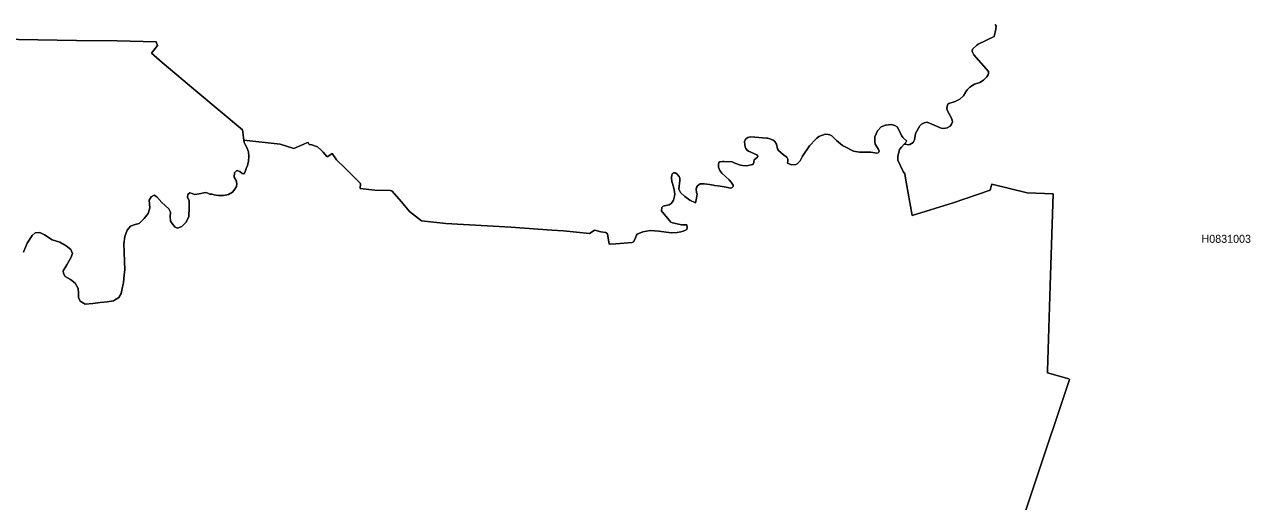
# Model space of a CAD drawing. Extents: x 369010 to 739155, y 6377141 to 6616555.
# Drawn here: x 634310 to 649624, y 6472783 to 6478747 of the extents above; entities that cross this region are included whole.
import ezdxf
from ezdxf.enums import TextEntityAlignment as Align

# ---------------------------------------------------------------- set-up
doc = ezdxf.new("R2010")
doc.units = 0
doc.header["$LTSCALE"] = 40
doc.layers.add('1', color=7, linetype='Continuous', lineweight=13)
doc.layers.add('2', color=7, linetype='Continuous')

msp = doc.modelspace()

# ---------------------------------------------------------------- linework, layer by layer
at = {"layer": '1'}
for points in [[(643660.78, 6477299.04), (643682.46, 6477285.47), (643703.81, 6477248.56), (643714.4, 6477190.31), (643729.96, 6477169.78), (643792.02, 6477116.49), (643832.57, 6477086.37), (643844.65, 6477062.87), (643845.65, 6477037.38), (643840.02, 6477014.87), (643890.5, 6476992.03), (643944.12, 6476995.34), (643962.16, 6477002.62), (643998.74, 6477043.67), (644026.38, 6477101.93), (644116.91, 6477228.7), (644193.21, 6477312.61), (644206.11, 6477327.01), (644232.26, 6477345.55), (644311.87, 6477373.52), (644350.77, 6477371.53), (644370.63, 6477368.55), (644394.79, 6477354.49), (644454.04, 6477295.24), (644527.85, 6477234.99), (644577.17, 6477207.52), (644646.69, 6477172.43), (644666.55, 6477163), (644739.87, 6477151.41), (644883.03, 6477150.25), (644956.51, 6477139.17), (644974.38, 6477141.98), (644982, 6477150.09), (644984.65, 6477163.99), (644979.52, 6477183.85), (644944.59, 6477235.99), (644936.48, 6477250.55), (644931.02, 6477288.12), (644933.34, 6477343.56), (644963.46, 6477418.87), (645010.63, 6477466.2), (645064.92, 6477489.7), (645140.72, 6477497.65), (645183.08, 6477485.07), (645212.54, 6477466.04), (645244.82, 6477402.65), (645264.84, 6477359.12), (645282.22, 6477334.13), (645329.56, 6477287.46), (645297.12, 6477249.72), (645315.65, 6477249.89), (645352.06, 6477240.12), (645371.1, 6477245.58), (645409.33, 6477269.42), (645426.54, 6477303.68), (645440.94, 6477384.94), (645492.25, 6477478.45), (645515.42, 6477501.45), (645549.51, 6477518.17), (645586.91, 6477524.96), (645760.36, 6477451.31), (645795.62, 6477448.33), (645836.49, 6477455.28), (645874.89, 6477476.3), (645890.28, 6477498.97), (645901.87, 6477528.93), (645891.61, 6477565.17), (645836.49, 6477674.24), (645832.36, 6477695.26), (645836.49, 6477727.37), (645845.76, 6477748.72), (645856.52, 6477759.14), (645933.81, 6477785.95), (645994.05, 6477814.92), (646040.56, 6477856.29), (646068.86, 6477905.28), (646086.41, 6477930.44), (646116.53, 6477962.55), (646178.76, 6478000.94), (646241.81, 6478023.29), (646287.16, 6478049.93), (646306.53, 6478069.3), (646329.2, 6478093.96), (646347.74, 6478117.13), (646351.05, 6478137.32), (646350.05, 6478158.01), (646167.01, 6478365.38), (646147.48, 6478408.75), (646150.46, 6478436.72), (646205.24, 6478489.18), (646223.44, 6478498.78), (646423.04, 6478598.08), (646444.56, 6478687.62), (646445.38, 6478723.87), (646436.28, 6478748.53)], [(646436.28, 6478748.53), (646445.38, 6478723.87), (646444.56, 6478687.62)], [(646444.56, 6478687.62), (646423.04, 6478598.08), (646223.44, 6478498.78), (646205.24, 6478489.18), (646150.46, 6478436.72), (646147.48, 6478408.75), (646167.01, 6478365.38), (646350.05, 6478158.01), (646351.05, 6478137.32), (646347.74, 6478117.13), (646329.2, 6478093.96), (646306.53, 6478069.3), (646287.16, 6478049.93), (646241.81, 6478023.29), (646178.76, 6478000.94), (646116.53, 6477962.55), (646086.41, 6477930.44), (646068.86, 6477905.28), (646040.56, 6477856.29), (645994.05, 6477814.92), (645933.81, 6477785.95), (645856.52, 6477759.14), (645845.76, 6477748.72), (645836.49, 6477727.37), (645832.36, 6477695.26), (645836.49, 6477674.24), (645891.61, 6477565.17), (645901.87, 6477528.93), (645890.28, 6477498.97), (645874.89, 6477476.3), (645836.49, 6477455.28), (645795.62, 6477448.33), (645760.36, 6477451.31), (645586.91, 6477524.96), (645549.51, 6477518.17), (645515.42, 6477501.45), (645492.25, 6477478.45), (645440.94, 6477384.94), (645426.54, 6477303.68), (645409.33, 6477269.42), (645371.1, 6477245.58), (645352.06, 6477240.12), (645315.65, 6477249.89), (645297.12, 6477249.72), (645263.52, 6477214.64), (645240.85, 6477181.87), (645217.34, 6477096.3), (645217.68, 6477048.47), (645283.88, 6476909.28), (645306.39, 6476878.17), (645320.12, 6476799.22), (645399.56, 6476359.31), (645910.81, 6476516.04), (646372.23, 6476677.08), (646395.24, 6476749.9), (646833.33, 6476643.81), (647157.38, 6476628.75), (647122.63, 6475483.3), (647086.88, 6474418.61), (647087.7, 6474393.78), (647355.82, 6474316.99), (647362.61, 6474307.72), (646498.68, 6471715.1)], [(637113.44, 6477094.98), (637108.97, 6477156.54), (637084.81, 6477218.11), (637065.11, 6477245.58), (637055.18, 6477273.06), (637050.38, 6477302.02), (637031.35, 6477427.8), (636475.42, 6477897.17), (636031.54, 6478271.38), (635897.48, 6478389.38), (635972.79, 6478483.55), (635954.58, 6478530.89), (635466.01, 6478544.46), (634959.9, 6478545.95), (633989.88, 6478561.84)], [(633989.88, 6478561.84), (634959.9, 6478545.95), (635466.01, 6478544.46), (635954.58, 6478530.89), (635972.79, 6478483.55), (635897.48, 6478389.38), (636031.54, 6478271.38), (636475.42, 6477897.17), (637031.35, 6477427.8), (637050.38, 6477302.02), (637502.38, 6477250.22), (637675, 6477198.25), (637838.51, 6477266.11), (637855.4, 6477269.91), (637866.82, 6477244.43), (637897.6, 6477243.43), (637968.27, 6477215.63), (638012.46, 6477181.53), (638042.91, 6477152.41), (638086.94, 6477095.64), (638101.17, 6477096.47), (638153.3, 6477134.2), (638209.24, 6477056.41), (638315.66, 6476950.49), (638507.98, 6476760.49), (638503.34, 6476695.45), (638688.05, 6476677.41), (638879.7, 6476671.78), (638897.24, 6476665.82), (639017.56, 6476531.43), (639120.51, 6476407.47), (639270.29, 6476290.96), (639574.65, 6476260.5), (640385.46, 6476211.68), (640895.7, 6476173.78), (641041.35, 6476166.17), (641368.38, 6476134.72), (641425.15, 6476171.96), (641435.58, 6476176.43), (641509.23, 6476152.6), (641573.61, 6476146.31), (641590.82, 6476131.41), (641614.16, 6476002.32), (641698.4, 6476004.64), (641899.98, 6476019.2), (641917.69, 6476030.78), (641934.08, 6476058.42)], [(644454.04, 6477295.24), (644394.79, 6477354.49), (644370.63, 6477368.55), (644350.77, 6477371.53), (644311.87, 6477373.52), (644232.26, 6477345.55), (644206.11, 6477327.01), (644193.21, 6477312.61), (644116.91, 6477228.7), (644026.38, 6477101.93), (643998.74, 6477043.67), (643962.16, 6477002.62), (643944.12, 6476995.34), (643890.5, 6476992.03), (643840.02, 6477014.87), (643845.65, 6477037.38), (643844.65, 6477062.87), (643832.57, 6477086.37), (643792.02, 6477116.49), (643729.96, 6477169.78), (643714.4, 6477190.31), (643703.81, 6477248.56), (643682.46, 6477285.47), (643660.78, 6477299.04), (643633.97, 6477312.45), (643596.56, 6477325.03), (643579.02, 6477323.87), (643434.7, 6477339.92), (643378.93, 6477340.58), (643345.33, 6477334.79), (643326.79, 6477322.87), (643314.88, 6477311.12), (643305.28, 6477284.31), (643309.58, 6477244.26), (643313.55, 6477219.1), (643321.83, 6477194.44), (643335.73, 6477174.91), (643352.28, 6477161.84), (643458.2, 6477115.99), (643470.28, 6477101.93), (643465.98, 6477088.85), (643425.6, 6477053.1), (643416, 6477002.96), (643403.59, 6476995.18), (643333.58, 6476980.94), (643280.62, 6476983.43), (643254.3, 6476988.72), (643183.96, 6477012.06), (643151.69, 6477028.28), (643049.41, 6477034.07), (643027.23, 6477035.23), (642995.12, 6477029.44), (642984.86, 6477019.34), (642977.41, 6476995.34), (642980.72, 6476963.07), (642994.13, 6476922.85), (643019.45, 6476889.59), (643114.12, 6476803.85), (643139.28, 6476775.22), (643160.3, 6476739.8), (643162.78, 6476722.76), (643151.19, 6476706.87), (643139.94, 6476704.88), (643125.7, 6476699.09), (643076.22, 6476713.32), (643000.25, 6476725.57), (642929.58, 6476731.69), (642914.85, 6476736.49), (642865.04, 6476746.09), (642801.48, 6476755.2), (642750.01, 6476753.21), (642718.23, 6476730.04), (642705.32, 6476709.19), (642700.36, 6476688.99), (642705.66, 6476646.29), (642710.95, 6476625.94), (642705.82, 6476575.96), (642692.25, 6476518.36), (642622.74, 6476552.29), (642557.03, 6476595.65), (642505.56, 6476647.29), (642483.05, 6476689.33), (642495.3, 6476794.75), (642495.13, 6476824.54), (642486.53, 6476844.4), (642456.74, 6476878.5), (642439.36, 6476892.56), (642421.32, 6476892.4), (642403.61, 6476884.29), (642394.84, 6476866.08), (642392.19, 6476830.83), (642394.84, 6476783.33), (642403.61, 6476760.49), (642423.8, 6476684.03), (642432.91, 6476626.43), (642430.75, 6476601.77), (642416.19, 6476548.81), (642405.1, 6476527.96), (642388.72, 6476510.58), (642363.23, 6476493.04)], [(646498.68, 6471715.1), (647362.61, 6474307.72), (647355.82, 6474316.99), (647087.7, 6474393.78), (647086.88, 6474418.61), (647122.63, 6475483.3), (647157.38, 6476628.75), (646833.33, 6476643.81), (646395.24, 6476749.9), (646372.23, 6476677.08), (645910.81, 6476516.04), (645399.56, 6476359.31), (645320.12, 6476799.22), (645306.39, 6476878.17), (645283.88, 6476909.28), (645217.68, 6477048.47), (645217.34, 6477096.3), (645240.85, 6477181.87), (645263.52, 6477214.64), (645297.12, 6477249.72), (645329.56, 6477287.46), (645282.22, 6477334.13), (645264.84, 6477359.12), (645244.82, 6477402.65), (645212.54, 6477466.04), (645183.08, 6477485.07), (645140.72, 6477497.65), (645064.92, 6477489.7), (645010.63, 6477466.2), (644963.46, 6477418.87), (644933.34, 6477343.56), (644931.02, 6477288.12), (644936.48, 6477250.55), (644944.59, 6477235.99), (644979.52, 6477183.85), (644984.65, 6477163.99), (644982, 6477150.09), (644974.38, 6477141.98), (644956.51, 6477139.17), (644883.03, 6477150.25), (644739.87, 6477151.41), (644666.55, 6477163), (644646.69, 6477172.43), (644577.17, 6477207.52), (644527.85, 6477234.99), (644454.04, 6477295.24)], [(642363.23, 6476493.04), (642343.37, 6476486.91), (642286.93, 6476473.34), (642273.03, 6476458.94), (642267.4, 6476417.9), (642277.99, 6476401.68), (642365.21, 6476294.6), (642383.92, 6476275.4), (642404.11, 6476265.3), (642499.44, 6476246.6), (642518.64, 6476243.29), (642581.86, 6476241.8), (642589.64, 6476210.52), (642582.36, 6476184.04), (642551.07, 6476165.01), (642506.72, 6476153.42), (642462.86, 6476145.64), (642389.71, 6476143.49), (642235.46, 6476163.19), (642126.23, 6476170.47), (642033.05, 6476152.93), (641963.7, 6476124.79), (641952.78, 6476112.87), (641934.08, 6476058.42), (641917.69, 6476030.78), (641899.98, 6476019.2), (641698.4, 6476004.64), (641614.16, 6476002.32), (641590.82, 6476131.41), (641573.61, 6476146.31), (641509.23, 6476152.6), (641435.58, 6476176.43), (641425.15, 6476171.96), (641368.38, 6476134.72), (641041.35, 6476166.17), (640895.7, 6476173.78), (640385.46, 6476211.68), (639574.65, 6476260.5), (639270.29, 6476290.96), (639120.51, 6476407.47), (639017.56, 6476531.43), (638897.24, 6476665.82), (638879.7, 6476671.78), (638688.05, 6476677.41), (638503.34, 6476695.45), (638507.98, 6476760.49), (638315.66, 6476950.49), (638209.24, 6477056.41), (638153.3, 6477134.2), (638101.17, 6477096.47), (638086.94, 6477095.64), (638042.91, 6477152.41), (638012.46, 6477181.53), (637968.27, 6477215.63), (637897.6, 6477243.43), (637866.82, 6477244.43), (637855.4, 6477269.91), (637838.51, 6477266.11), (637675, 6477198.25), (637502.38, 6477250.22), (637050.38, 6477302.02), (637055.18, 6477273.06), (637065.11, 6477245.58), (637084.81, 6477218.11), (637108.97, 6477156.54), (637113.44, 6477094.98), (637110.13, 6477038.87), (637095.9, 6476982.76), (637080.51, 6476944.37), (637060.65, 6476894.88), (637050.72, 6476881.64), (637031.02, 6476884.95), (636999.08, 6476906.96), (636961.67, 6476921.2), (636934.2, 6476893.72), (636930.89, 6476839.77), (636952.9, 6476794.75), (636963.99, 6476754.04), (636957.37, 6476722.26), (636936.52, 6476687.01), (636906.73, 6476650.76), (636857.24, 6476621.8), (636794.68, 6476608.56), (636727.65, 6476608.56), (636679.16, 6476615.18), (636655, 6476627.26), (636626.36, 6476626.1), (636602.2, 6476637.19), (636571.42, 6476644.8), (636492.3, 6476628.42), (636435.21, 6476622.96), (636404.42, 6476631.73), (636376.95, 6476642.65), (636351.63, 6476620.64), (636348.32, 6476587.71), (636365.86, 6476541.53), (636367.02, 6476457.95), (636362.55, 6476346.9), (636330.77, 6476274.24), (636273.51, 6476220.45)], [(641934.08, 6476058.42), (641952.78, 6476112.87), (641963.7, 6476124.79), (642033.05, 6476152.93), (642126.23, 6476170.47), (642235.46, 6476163.19), (642389.71, 6476143.49), (642462.86, 6476145.64), (642506.72, 6476153.42), (642551.07, 6476165.01), (642582.36, 6476184.04), (642589.64, 6476210.52), (642581.86, 6476241.8), (642518.64, 6476243.29), (642499.44, 6476246.6), (642404.11, 6476265.3), (642383.92, 6476275.4), (642365.21, 6476294.6), (642277.99, 6476401.68), (642267.4, 6476417.9), (642273.03, 6476458.94), (642286.93, 6476473.34), (642343.37, 6476486.91), (642363.23, 6476493.04), (642388.72, 6476510.58), (642405.1, 6476527.96), (642416.19, 6476548.81), (642430.75, 6476601.77), (642432.91, 6476626.43), (642423.8, 6476684.03), (642403.61, 6476760.49), (642394.84, 6476783.33), (642392.19, 6476830.83), (642394.84, 6476866.08), (642403.61, 6476884.29), (642421.32, 6476892.4), (642439.36, 6476892.56), (642456.74, 6476878.5), (642486.53, 6476844.4), (642495.13, 6476824.54), (642495.3, 6476794.75), (642483.05, 6476689.33), (642505.56, 6476647.29), (642557.03, 6476595.65), (642622.74, 6476552.29), (642692.25, 6476518.36), (642705.82, 6476575.96), (642710.95, 6476625.94), (642705.66, 6476646.29), (642700.36, 6476688.99), (642705.32, 6476709.19), (642718.23, 6476730.04), (642750.01, 6476753.21), (642801.48, 6476755.2), (642865.04, 6476746.09), (642914.85, 6476736.49), (642929.58, 6476731.69), (643000.25, 6476725.57), (643076.22, 6476713.32), (643125.7, 6476699.09), (643139.94, 6476704.88), (643151.19, 6476706.87), (643162.78, 6476722.76), (643160.3, 6476739.8), (643139.28, 6476775.22), (643114.12, 6476803.85), (643019.45, 6476889.59), (642994.13, 6476922.85), (642980.72, 6476963.07), (642977.41, 6476995.34), (642984.86, 6477019.34), (642995.12, 6477029.44), (643027.23, 6477035.23), (643049.41, 6477034.07), (643151.69, 6477028.28), (643183.96, 6477012.06), (643254.3, 6476988.72), (643280.62, 6476983.43), (643333.58, 6476980.94), (643403.59, 6476995.18), (643416, 6477002.96), (643425.6, 6477053.1), (643465.98, 6477088.85), (643470.28, 6477101.93), (643458.2, 6477115.99), (643352.28, 6477161.84), (643335.73, 6477174.91), (643321.83, 6477194.44), (643313.55, 6477219.1), (643309.58, 6477244.26), (643305.28, 6477284.31), (643314.88, 6477311.12), (643326.79, 6477322.87), (643345.33, 6477334.79), (643378.93, 6477340.58), (643434.7, 6477339.92), (643579.02, 6477323.87), (643596.56, 6477325.03), (643633.97, 6477312.45), (643660.78, 6477299.04)], [(634295.74, 6475900.7), (634345.22, 6476010.76), (634406.79, 6476110.72), (634443.03, 6476143.82), (634503.44, 6476147.13), (634561.7, 6476115.19), (634656.2, 6476055.78), (634749.71, 6476026.15), (634830.98, 6475979.98), (634890.39, 6475934.79), (634911.24, 6475885.31), (634890.39, 6475830.36), (634840.91, 6475742.48), (634793.74, 6475666.51), (634796.88, 6475632.42), (634818.89, 6475597.16), (634885.92, 6475559.93), (634943.19, 6475514.74), (634978.61, 6475444.9), (634986.38, 6475388.79), (634984.07, 6475331.53), (635005.09, 6475288.67), (635069.96, 6475249.11), (635165.46, 6475259.04), (635255.66, 6475271.12), (635343.54, 6475279.89), (635420.5, 6475289.82), (635486.54, 6475332.69), (635517.32, 6475382.17), (635531.55, 6475444.9), (635544.79, 6475519.54), (635555.72, 6475611.56), (635562.17, 6475685.21), (635559.03, 6475779.72), (635553.4, 6475906.33), (635552.41, 6476005.3), (635563.33, 6476096.49), (635592.96, 6476175.6), (635633.67, 6476225.91), (635693.09, 6476244.62), (635741.41, 6476258.85), (635806.29, 6476321.58), (635855.78, 6476381.98), (635874.48, 6476453.48), (635867.86, 6476549.14), (635890.86, 6476592.17), (635929.43, 6476614.02), (635964.68, 6476591.02), (636026.08, 6476522.83), (636115.12, 6476443.72), (636132.83, 6476400.69), (636129.52, 6476344.75), (636133.82, 6476288.64), (636161.3, 6476247.93), (636193.24, 6476212.67), (636223.03, 6476200.59), (636273.51, 6476220.45), (636330.77, 6476274.24), (636362.55, 6476346.9), (636367.02, 6476457.95), (636365.86, 6476541.53), (636348.32, 6476587.71), (636351.63, 6476620.64), (636376.95, 6476642.65), (636404.42, 6476631.73), (636435.21, 6476622.96), (636492.3, 6476628.42), (636571.42, 6476644.8), (636602.2, 6476637.19), (636626.36, 6476626.1), (636655, 6476627.26), (636679.16, 6476615.18), (636727.65, 6476608.56), (636794.68, 6476608.56), (636857.24, 6476621.8), (636906.73, 6476650.76), (636936.52, 6476687.01), (636957.37, 6476722.26), (636963.99, 6476754.04), (636952.9, 6476794.75), (636930.89, 6476839.77), (636934.2, 6476893.72), (636961.67, 6476921.2), (636999.08, 6476906.96), (637031.02, 6476884.95), (637050.72, 6476881.64), (637060.65, 6476894.88), (637080.51, 6476944.37), (637095.9, 6476982.76), (637110.13, 6477038.87), (637113.44, 6477094.98)], [(636273.51, 6476220.45), (636223.03, 6476200.59), (636193.24, 6476212.67), (636161.3, 6476247.93), (636133.82, 6476288.64), (636129.52, 6476344.75), (636132.83, 6476400.69), (636115.12, 6476443.72), (636026.08, 6476522.83), (635964.68, 6476591.02), (635929.43, 6476614.02), (635890.86, 6476592.17), (635867.86, 6476549.14), (635874.48, 6476453.48), (635855.78, 6476381.98), (635806.29, 6476321.58), (635741.41, 6476258.85), (635693.09, 6476244.62), (635633.67, 6476225.91), (635592.96, 6476175.6), (635563.33, 6476096.49), (635552.41, 6476005.3), (635553.4, 6475906.33), (635559.03, 6475779.72), (635562.17, 6475685.21), (635555.72, 6475611.56), (635544.79, 6475519.54), (635531.55, 6475444.9), (635517.32, 6475382.17), (635486.54, 6475332.69), (635420.5, 6475289.82), (635343.54, 6475279.89), (635255.66, 6475271.12), (635165.46, 6475259.04), (635069.96, 6475249.11), (635005.09, 6475288.67), (634984.07, 6475331.53), (634986.38, 6475388.79), (634978.61, 6475444.9), (634943.19, 6475514.74), (634885.92, 6475559.93), (634818.89, 6475597.16), (634796.88, 6475632.42), (634793.74, 6475666.51), (634840.91, 6475742.48), (634890.39, 6475830.36), (634911.24, 6475885.31), (634890.39, 6475934.79), (634830.98, 6475979.98), (634749.71, 6476026.15), (634656.2, 6476055.78), (634561.7, 6476115.19), (634503.44, 6476147.13), (634443.03, 6476143.82), (634406.79, 6476110.72), (634345.22, 6476010.76), (634295.74, 6475900.7)]]:
    msp.add_lwpolyline(points, dxfattribs=at)

# ---------------------------------------------------------------- texts
at = {"layer": '2'}
msp.add_text('H0831003', height=100, dxfattribs=at).set_placement((649321.38, 6476017.08), align=Align.CENTER)

doc.saveas('drawing.dxf')
